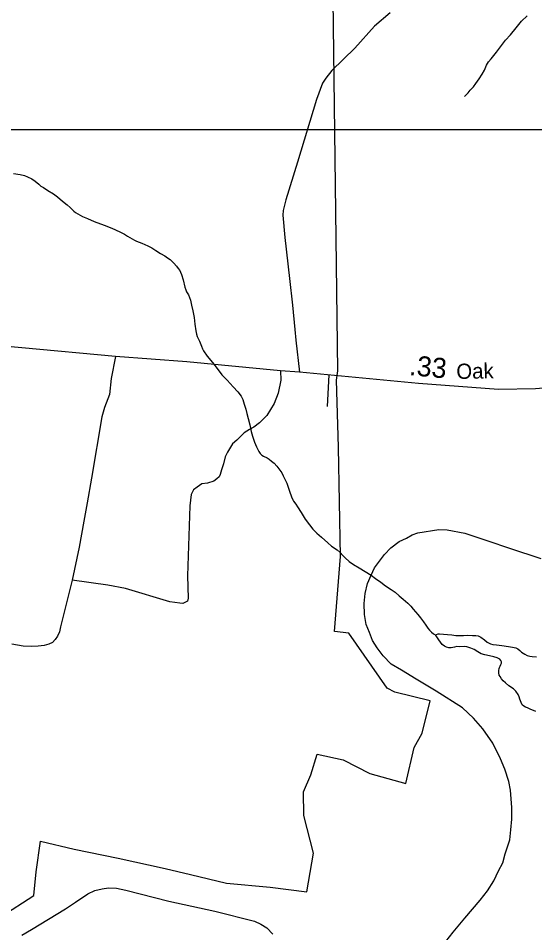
# Model space of a CAD drawing. Extents: x 2220236 to 2384410, y 720751 to 894131.
# Drawn here: x 2358044 to 2361267, y 831541 to 837250 of the extents above; entities that cross this region are included whole.
import ezdxf

# ---------------------------------------------------------------- set-up
doc = ezdxf.new("R2010")
doc.units = 0
for name, color, linetype in [('Exist Boundary Political City Limit New', 7, 'Continuous'), ('Exist Hydrographic Creek Single Shore', 7, 'Continuous'), ('Exist Hydrographic Lake Shore', 7, 'Continuous'), ('Exist Road Non-System Type 51', 7, 'Continuous'), ('Exist Road Secondary Mileage Hundredths English Label', 7, 'Continuous'), ('Exist Road Secondary Type 51 Attributed', 7, 'Continuous'), ('Exist Road Secondary Type 51 Label', 7, 'Continuous'), ('Map Preparation Boundary City Limit Buffer Line', 7, 'Continuous'), ('Map Preparation Inset Cut Line', 7, 'Continuous')]:
    doc.layers.add(name, color=color, linetype=linetype)

msp = doc.modelspace()

# ---------------------------------------------------------------- linework, layer by layer
at = {"layer": 'Exist Boundary Political City Limit New'}
msp.add_lwpolyline([(2357935.2, 831639.9), (2358139.8, 831772.8), (2358155.8, 831920.9), (2358182.5, 832113.1), (2358392.8, 832063.4), (2358667.8, 832007.4), (2358960.8, 831941.7), (2359118, 831904), (2359344, 831849.8), (2359615.8, 831825.8), (2359845, 831797.3), (2359885.5, 832037.8), (2359825.5, 832272.7), (2359823.8, 832421.2), (2359869.8, 832527.1), (2359908.5, 832655.8), (2360072.2, 832621), (2360238, 832534.9), (2360463.8, 832473.3), (2360513.8, 832697.2), (2360565.8, 832786.9), (2360614.5, 832989.8), (2360395, 833043.3), (2360346, 833067.5), (2360108, 833411.1), (2360017.5, 833422.4), (2360054.2, 833890.9), (2360042.8, 834573.3), (2360030.5, 834991.8), (2360038.8, 835049.9), (2360008.2, 837369)], dxfattribs=at)
at = {"layer": 'Exist Hydrographic Creek Single Shore'}
for points in [[(2360829.6, 836762.4), (2360851.4, 836784.6), (2360865.2, 836800.6), (2360884.9, 836822.7), (2360900.5, 836843), (2360920.4, 836871.1), (2360939.8, 836901.4), (2360953.6, 836925.6), (2360967.4, 836957.4), (2360979.3, 836978.5), (2360994.6, 836997.9), (2361028.4, 837038), (2361059.8, 837081), (2361085.4, 837113.2), (2361116.9, 837147.3), (2361152.5, 837189.8), (2361185.9, 837232.2), (2361219.7, 837264.7)], [(2358013.2, 836280.2), (2358055.4, 836274.7), (2358081.3, 836269.2), (2358101.6, 836260.8), (2358127.8, 836247.1), (2358149.6, 836234.2), (2358172.1, 836213.8), (2358185.1, 836202.9), (2358200.2, 836192.7), (2358228.5, 836175.1), (2358262.8, 836155.2), (2358288.9, 836135.6), (2358319.2, 836108.3), (2358347.7, 836086.4), (2358367.8, 836068.2), (2358390, 836046.2), (2358400.2, 836038.4), (2358414.4, 836029.1), (2358444.6, 836013.3), (2358476.6, 835999.8), (2358516.7, 835982.4), (2358579.1, 835958.7), (2358627.5, 835939.4), (2358677.6, 835916.1), (2358706.8, 835901.6), (2358725.9, 835890.9), (2358768.4, 835864.7), (2358781.8, 835858), (2358814.4, 835845.3), (2358852.8, 835830.4), (2358876.7, 835816.6), (2358902.9, 835800.6), (2358931.3, 835781.1), (2358957.5, 835767.4), (2358976, 835755), (2358991.6, 835743.5), (2359014.1, 835722.1), (2359030.4, 835702.4), (2359042.4, 835688.2), (2359052.5, 835674.5), (2359056.8, 835665.8), (2359063, 835650.3), (2359073.2, 835617.2), (2359083.7, 835570.7), (2359088.9, 835554.5), (2359094, 835543.2), (2359106.3, 835523.4), (2359112.8, 835507.9), (2359118.8, 835491.1), (2359125, 835459.2), (2359133.7, 835423.4), (2359141.9, 835382.1), (2359146.6, 835339.6), (2359151.2, 835299.4), (2359155.1, 835277.6), (2359159.6, 835263.6), (2359173.9, 835234), (2359186.3, 835204), (2359193.9, 835185.6), (2359200.6, 835174.4), (2359223, 835140.9), (2359255.5, 835101.2), (2359285.9, 835063), (2359314.4, 835023.8), (2359346.7, 834990), (2359385.1, 834948.9), (2359413.6, 834918.9), (2359434.1, 834890.8), (2359446.1, 834871), (2359454.5, 834841.8), (2359463, 834809.3), (2359469.4, 834783.3), (2359479.5, 834751.6), (2359488, 834711.9), (2359496.7, 834669.6), (2359505, 834641), (2359517.4, 834603.8), (2359529.8, 834574.1), (2359544.7, 834545.8), (2359554.5, 834532.4), (2359564.7, 834523), (2359574.5, 834516.8), (2359596.6, 834505.3), (2359609.1, 834497.6), (2359625, 834485.1), (2359640.3, 834471.9), (2359657.5, 834453.6), (2359675.5, 834429.7), (2359687.7, 834412.2)], [(2359687.7, 834412.2), (2359697.9, 834394.5), (2359708.4, 834372), (2359719.5, 834348.8), (2359726.8, 834330.1), (2359737.1, 834297), (2359749.6, 834263.1), (2359757.6, 834244.3), (2359761.9, 834234.7), (2359776.1, 834217.2), (2359786.6, 834200.6), (2359808.8, 834163.7), (2359835.4, 834123.8), (2359860.8, 834087.7), (2359882, 834060.7), (2359906.2, 834036.4), (2359936.5, 834011.4), (2359975.1, 833975.2), (2359999.2, 833955.5), (2360033.6, 833932.3), (2360052.3, 833915.1), (2360069.8, 833897.1), (2360084.3, 833881.2), (2360108.5, 833859.3), (2360136.5, 833839.7), (2360170.8, 833819.8), (2360208.5, 833796.7), (2360245.6, 833773), (2360273.6, 833752.8), (2360306.4, 833729.5), (2360336.2, 833707.7), (2360370.6, 833684.5), (2360396.6, 833666.6), (2360421.2, 833644.6), (2360445.3, 833623.6), (2360475.5, 833599.2), (2360493.7, 833579.6), (2360507.9, 833562.1), (2360524.1, 833543.8), (2360538.5, 833527.9), (2360554.8, 833506.6), (2360572.9, 833481.1), (2360587.2, 833461), (2360600.1, 833443.5), (2360611.5, 833429.2), (2360623.8, 833417.5), (2360636, 833407.2), (2360650.1, 833399.6), (2360651.1, 833399)]]:
    msp.add_lwpolyline(points, dxfattribs=at)
at = {"layer": 'Exist Hydrographic Lake Shore'}
for points in [[(2361273.6, 832921.3), (2361239.5, 832936.3), (2361221.4, 832944.7), (2361209.4, 832949.8), (2361199.3, 832956), (2361189.4, 832964.7), (2361183, 832977.6), (2361174.9, 833000.3), (2361170.7, 833013.9), (2361164.5, 833027.7), (2361150.2, 833049.1), (2361134.2, 833063.3), (2361105.8, 833082.8), (2361085.7, 833100.7), (2361071.4, 833114.8), (2361059.4, 833126.8), (2361051, 833140.3), (2361045, 833149.9), (2361042.8, 833164.5), (2361042.5, 833178.6), (2361044.7, 833190.2), (2361048.4, 833196), (2361052.3, 833204.3), (2361056.1, 833216), (2361060, 833224.3), (2361060, 833232.5), (2361055.7, 833240.6), (2361049.8, 833248.5), (2361033.7, 833257.7), (2361011.8, 833263.4), (2360985.6, 833269.9), (2360955.5, 833275.2), (2360933.2, 833283.1), (2360911.4, 833294.7), (2360889.2, 833308.6), (2360869.1, 833318.3), (2360842.9, 833325.4), (2360826.7, 833327.4), (2360800.8, 833327), (2360780.8, 833327.1), (2360766.7, 833324.9), (2360757, 833322.9), (2360744.9, 833320.7), (2360730.8, 833320.8), (2360716.9, 833324.5), (2360704.8, 833330.6), (2360690.6, 833339.9), (2360668.4, 833370.1), (2360656.2, 833387.7), (2360649.9, 833397.3), (2360651.1, 833399)], [(2360651.1, 833399), (2360653.9, 833404), (2360663.9, 833406.7), (2360673.7, 833408.1), (2360697.8, 833405.8), (2360723.8, 833402.6), (2360749.9, 833400.4), (2360773.9, 833397.4), (2360799.9, 833397.5), (2360821.8, 833397.7), (2360850.1, 833397.9), (2360880, 833397.5), (2360900, 833396.7), (2360913.9, 833394.9), (2360930.3, 833386.4), (2360954.3, 833369.3), (2360970.6, 833355.2), (2360991.4, 833344), (2361006.7, 833339.7), (2361028.8, 833337.9), (2361062.7, 833334.4), (2361102.7, 833328.8), (2361128.8, 833323.3), (2361149, 833319.2), (2361161.1, 833313.8), (2361175.3, 833302.2), (2361185.2, 833293.5), (2361195.4, 833285.7), (2361205.4, 833280.5), (2361219.6, 833271.9), (2361237.5, 833267), (2361251.7, 833265), (2361278.6, 833263.8)]]:
    msp.add_lwpolyline(points, dxfattribs=at)
at = {"layer": 'Exist Road Non-System Type 51'}
msp.add_line((2359981.8, 835024), (2359972.1, 834826.9), dxfattribs=at)
for points in [[(2360366, 837284.6), (2360266.3, 837201.9), (2360143.5, 837064.4), (2360000.1, 836923.3), (2359963.6, 836877), (2359941.7, 836845.4), (2359905.2, 836743.2), (2359787.3, 836352.7), (2359714.3, 836116.6), (2359697.3, 836050.9), (2359694.9, 836021.7), (2359707, 835880.6), (2359736.2, 835625.1), (2359755.7, 835459.6), (2359770.4, 835306.8), (2359775.3, 835240.8), (2359799.4, 835041.1)], [(2358650.7, 835139.4), (2358623.6, 835000.9), (2358613.9, 834901.2), (2358582.3, 834820.9), (2358565.3, 834762.5), (2358499.6, 834378), (2358472.9, 834224.7), (2358452.2, 834111.5), (2358423, 833948.5), (2358379.3, 833741.7)], [(2359680.3, 835048.4), (2359682.2, 834991.8), (2359665.1, 834909.7), (2359640, 834845.3), (2359595, 834770.8), (2359549.5, 834724.3), (2359513.7, 834697.8), (2359487.9, 834683.6), (2359454.2, 834661.2), (2359408.8, 834616.7), (2359381.2, 834592.4), (2359349.6, 834542), (2359334.1, 834511.8), (2359324.7, 834467.6), (2359313.1, 834431.5), (2359304.6, 834402.3), (2359297.3, 834387.7), (2359283.9, 834374.3), (2359264.4, 834359.7), (2359225.5, 834347.6), (2359189, 834342.7), (2359159.9, 834323.2), (2359138, 834306.2), (2359123.4, 834277), (2359113.7, 834206.4), (2359099.1, 833768.4), (2359103.9, 833629.7), (2359099.1, 833610.3), (2359070.8, 833597.5), (2359052.6, 833598.8), (2358989.6, 833607.8), (2358712.4, 833690.6), (2358603, 833710), (2358379.3, 833741.7)], [(2360713.5, 831485.9), (2360758.6, 831544.8), (2360831.8, 831633.1), (2360927.3, 831743.8), (2360972.3, 831803.6), (2361011.6, 831865.2), (2361041.1, 831926.7), (2361068.7, 831978.5), (2361083, 832034.7), (2361112, 832121.3), (2361118.3, 832182.9), (2361125.4, 832250.7), (2361123.6, 832323), (2361116.9, 832431), (2361105.3, 832484.5), (2361080.3, 832561.3), (2361053.6, 832627.3), (2361005.8, 832724.6), (2360944.2, 832814.7), (2360886.2, 832880.8), (2360817.5, 832945.1), (2360651.9, 833048.6), (2360527, 833123.5), (2360436, 833180.7), (2360372.2, 833218.1), (2360321.3, 833269), (2360284.7, 833319), (2360255.2, 833365.4), (2360235.6, 833414.5), (2360216, 833465.4), (2360205.7, 833528.7), (2360203, 833596.6), (2360208.4, 833659.9), (2360223.6, 833721.5), (2360245.9, 833773.3), (2360268.2, 833819.7), (2360329.3, 833902.7), (2360368.6, 833944.6), (2360422.1, 833983), (2360466.8, 834005.3), (2360501.6, 834024.9), (2360537.3, 834037.4)], [(2360537.3, 834037.4), (2360668.9, 834058.8), (2360721.6, 834056.2), (2360830.4, 834036.5), (2360975, 833987.5), (2361110.2, 833941.9), (2361304.8, 833876.8)], [(2358379.3, 833741.7), (2358331.9, 833550), (2358307.1, 833451.7), (2358301.4, 833419.7), (2358287.9, 833393.5), (2358274.2, 833371.4), (2358256.3, 833353.2), (2358234.6, 833342.9), (2358204.7, 833334.5), (2358166.6, 833330.2), (2358128.7, 833327.6), (2358074.8, 833331), (2358002.5, 833342.2)], [(2358066, 831526), (2358126.7, 831560.8), (2358338.2, 831691.1), (2358400.2, 831731.3), (2358477, 831784.8), (2358521.6, 831804.5), (2358567.1, 831814.3), (2358606.4, 831821.4), (2358656.4, 831818.8), (2358714.4, 831806.3), (2358982.6, 831738.4), (2359270.4, 831675.1), (2359519, 831613.5), (2359558.2, 831594.7), (2359595.7, 831570.7), (2359633.2, 831533.2)]]:
    msp.add_lwpolyline(points, dxfattribs=at)
at = {"layer": 'Exist Road Secondary Type 51 Attributed'}
msp.add_lwpolyline([(2364999.1, 836744.8), (2364858.1, 836705.3), (2364665.2, 836617), (2363941.9, 836212.7), (2362886.5, 835596.2), (2362347.4, 835295.3), (2362029.8, 835139.9), (2361597.6, 834994.4), (2361396.7, 834947.3), (2361273.2, 834936), (2361040.9, 834932.8), (2360542.2, 834969.2), (2359799.4, 835041.1), (2359680.3, 835048.4), (2359095.4, 835105.6), (2358650.7, 835139.4), (2356308.8, 835355.1), (2356191, 835353.7), (2355753.2, 835178.6), (2355464.7, 835076.4), (2355163.2, 834954.7), (2355002.7, 834896.3), (2354765.2, 834839.5), (2354690.6, 834836.3)], dxfattribs=at)
at = {"layer": 'Map Preparation Boundary City Limit Buffer Line'}
msp.add_lwpolyline([(2357935.2, 831639.9), (2358139.8, 831772.8), (2358155.8, 831920.9), (2358182.5, 832113.1), (2358392.8, 832063.4), (2358667.8, 832007.4), (2358960.8, 831941.7), (2359118, 831904), (2359344, 831849.8), (2359615.8, 831825.8), (2359845, 831797.3), (2359885.5, 832037.8), (2359825.5, 832272.7), (2359823.8, 832421.2), (2359869.8, 832527.1), (2359908.5, 832655.8), (2360072.2, 832621), (2360238, 832534.9), (2360463.8, 832473.3), (2360513.8, 832697.2), (2360565.8, 832786.9), (2360614.5, 832989.8), (2360395, 833043.3), (2360346, 833067.5), (2360108, 833411.1), (2360017.5, 833422.4), (2360054.2, 833890.9), (2360042.8, 834573.3), (2360030.5, 834991.8), (2360038.8, 835049.9), (2360008.2, 837369)], dxfattribs=at)
at = {"layer": 'Map Preparation Inset Cut Line'}
msp.add_lwpolyline([(2352250.4, 836555.8), (2366536.4, 836555.8), (2366536.4, 826026.4), (2352250.4, 826026.4), (2352250.4, 836555.8)], dxfattribs=at)
msp.add_lwpolyline([(2352250.4, 836555.8), (2366536.4, 836555.8), (2366536.4, 826026.4), (2352250.4, 826026.4), (2352250.4, 836555.8)], dxfattribs=at)

# ---------------------------------------------------------------- texts
at = {"layer": 'Exist Road Secondary Mileage Hundredths English Label'}
msp.add_text('.33', height=125, rotation=354.6464, dxfattribs=at).set_placement((2360480.6, 835023.1))
at = {"layer": 'Exist Road Secondary Type 51 Label'}
msp.add_text('Oak', height=95, rotation=1.032, dxfattribs=at).set_placement((2360778.8, 834998.1))

doc.saveas('drawing.dxf')
